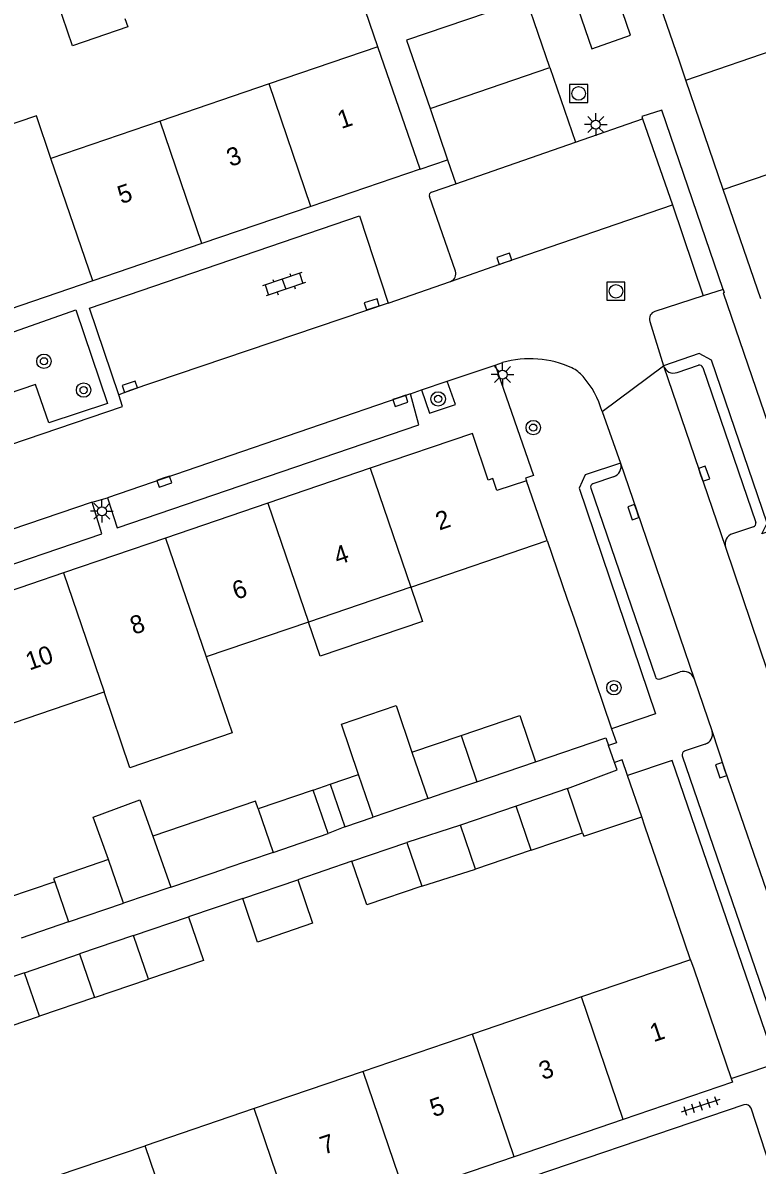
# Model space of a CAD drawing. Extents: x 132994 to 136000, y 393499 to 395512.
# Drawn here: x 134455.2 to 134495.8, y 394732.3 to 394795.5 of the extents above; entities that cross this region are included whole.
import ezdxf

# ---------------------------------------------------------------- set-up
doc = ezdxf.new("R2010")
doc.units = 0
for name, color, linetype in [('gg-afsc-erfafscheiding', 7, 'Continuous'), ('gg-afsc-hekwerk', 7, 'Continuous'), ('gg-afsc-muur', 7, 'Continuous'), ('gg-anno-huisnummerreeks BGT', 7, 'Continuous'), ('gg-bbg-bijgebouw', 7, 'Continuous'), ('gg-bbg-gedigitaliseerde bebouwing', 7, 'Continuous'), ('gg-bbg-gedigitaliseerde bijgebouw', 7, 'Continuous'), ('gg-bbg-hoofdgebouw', 7, 'Continuous'), ('gg-bbg-luifel en loopbrug', 7, 'Continuous'), ('gg-bbg-tussenscheiding', 7, 'Continuous'), ('gg-knt-verharding', 7, 'Continuous'), ('gg-knt-verharding nz', 7, 'Continuous'), ('gt-grn-groengrens', 7, 'Continuous'), ('gt-grn-weggrens', 7, 'Continuous'), ('gt-symb-boom', 7, 'Continuous'), ('gt-symb-klinker verharding', 7, 'Continuous'), ('gt-symb-kolk', 7, 'Continuous'), ('gt-symb-lichtmast', 7, 'Continuous'), ('gt-symb-rioolschacht', 7, 'Continuous'), ('gt-symb-tegel verharding', 7, 'Continuous')]:
    doc.layers.add(name, color=color, linetype=linetype)

# ---------------------------------------------------------------- blocks, each defined once
blk = doc.blocks.new('gt0-KOLK')
at = {"layer": 'gt-symb-kolk'}
blk.add_lwpolyline([(0, 0), (0.375, 0), (0.375, 0.4), (-0.375, 0.4), (-0.375, 0), (0, 0)], dxfattribs=at)
blk = doc.blocks.new('gt0-LMAST')
at = {"layer": 'gt-symb-lichtmast'}
for p, q in [((-0.182, 0.173), (-0.447, 0.438)), ((-0.005, 0.246), (-0.005, 0.621)), ((0.172, 0.173), (0.437, 0.438)), ((-0.255, -0.004), (-0.63, -0.004)), ((-0.182, -0.181), (-0.447, -0.446)), ((-0.005, -0.254), (-0.005, -0.629)), ((0.437, -0.446), (0.172, -0.181)), ((0.245, -0.004), (0.62, -0.004))]:
    blk.add_line(p, q, dxfattribs=at)
blk.add_circle((-0.005, -0.004), 0.25, dxfattribs=at)
blk = doc.blocks.new('gt0-RS')
at = {"layer": 'gt-symb-rioolschacht'}
blk.add_lwpolyline([(-0.5, -0.5), (0.5, -0.5), (0.5, 0.5), (-0.5, 0.5)], close=True, dxfattribs=at)
blk.add_circle((0, 0), 0.375, dxfattribs=at)
blk = doc.blocks.new('gt0-KL1')
at = {"layer": 'gt-symb-klinker verharding'}
for p, q in [((-1.15, 0.3), (1.15, 0.3)), ((-1, -0.3), (-1, 0.3)), ((-0.5, 0.3), (-0.5, 0.45)), ((0, -0.3), (0, 0.3)), ((0.5, 0.3), (0.5, 0.45)), ((1, -0.3), (1, 0.3)), ((-1.15, -0.3), (1.15, -0.3)), ((-0.5, -0.45), (-0.5, -0.3)), ((0.5, -0.45), (0.5, -0.3))]:
    blk.add_line(p, q, dxfattribs=at)
blk = doc.blocks.new('gt0-BOOM')
at = {"layer": 'gt-symb-boom'}
for radius in [0.4, 0.2]:
    blk.add_circle((0, 0), radius, dxfattribs=at)
blk = doc.blocks.new('gt0-TEG1')
at = {"layer": 'gt-symb-tegel verharding'}
for p, q in [((-1.125, 0), (1.125, 0)), ((-0.9, -0.25), (-0.9, 0.25)), ((-0.45, -0.25), (-0.45, 0.25)), ((0, -0.25), (0, 0.25)), ((0.45, -0.25), (0.45, 0.25)), ((0.9, -0.25), (0.9, 0.25))]:
    blk.add_line(p, q, dxfattribs=at)

msp = doc.modelspace()

# ---------------------------------------------------------------- linework, layer by layer
at = {"layer": 'gg-afsc-erfafscheiding'}
for p, q in [((134473.435, 394749.089), (134470.444, 394748.07)), ((134467.401, 394747.034), (134464.41, 394746.015))]:
    msp.add_line(p, q, dxfattribs=at)
at = {"layer": 'gg-afsc-hekwerk'}
msp.add_line((134487.964, 394754.557), (134487.636, 394755.491), dxfattribs=at)
at = {"layer": 'gg-afsc-muur'}
for p, q in [((134484.24, 394766.83), (134485.331, 394763.641)), ((134485.331, 394763.641), (134485.722, 394762.496)), ((134485.722, 394762.496), (134486.925, 394758.979)), ((134486.925, 394758.979), (134487.316, 394757.834)), ((134487.316, 394757.834), (134487.8, 394756.42)), ((134487.8, 394756.42), (134488.066, 394755.642)), ((134488.066, 394755.642), (134487.636, 394755.491)), ((134489.642, 394751.032), (134489.464, 394751.552)), ((134490.504, 394748.511), (134489.642, 394751.032)), ((134490.889, 394747.386), (134490.504, 394748.511)), ((134492.17, 394743.64), (134490.889, 394747.386))]:
    msp.add_line(p, q, dxfattribs=at)
for points in [[(134474.88, 394794.15), (134473.069, 394799.426), (134472.965, 394799.39), (134472.06, 394802.036)], [(134483.595, 394754.591), (134487.487, 394755.915), (134487.636, 394755.491)]]:
    msp.add_lwpolyline(points, dxfattribs=at)
at = {"layer": 'gg-bbg-bijgebouw'}
for p, q in [((134485.37, 394753.105), (134482.529, 394752.134)), ((134477.631, 394752.562), (134474.608, 394751.533)), ((134482.529, 394752.134), (134479.44, 394751.078))]:
    msp.add_line(p, q, dxfattribs=at)
at = {"layer": 'gg-bbg-gedigitaliseerde bebouwing'}
for p, q in [((134474.88, 394794.15), (134468.863, 394792.093)), ((134468.863, 394792.093), (134462.832, 394790.031)), ((134462.832, 394790.031), (134456.8, 394787.968)), ((134476.693, 394764.253), (134484.24, 394766.83)), ((134476.693, 394764.253), (134471.04, 394762.321)), ((134471.04, 394762.321), (134465.388, 394760.389)), ((134454.08, 394756.532), (134459.733, 394758.462)), ((134492.17, 394743.64), (134486.134, 394741.582)), ((134486.134, 394741.582), (134480.101, 394739.524)), ((134480.101, 394739.524), (134474.067, 394737.467)), ((134474.067, 394737.467), (134468.034, 394735.409)), ((134468.034, 394735.409), (134462.001, 394733.352)), ((134455.968, 394731.295), (134462.001, 394733.352))]:
    msp.add_line(p, q, dxfattribs=at)
for points in [[(134456.8, 394787.968), (134455.992, 394790.334), (134449.96, 394788.272), (134450.769, 394785.906)], [(134465.388, 394760.389), (134466.82, 394756.196), (134461.167, 394754.265), (134459.733, 394758.462)]]:
    msp.add_lwpolyline(points, dxfattribs=at)
at = {"layer": 'gg-bbg-gedigitaliseerde bijgebouw'}
for p, q in [((134476.761, 394755.118), (134477.631, 394752.562)), ((134472.246, 394753.353), (134473.807, 394753.886)), ((134474.608, 394751.533), (134473.807, 394753.886)), ((134471.3, 394753.03), (134468.256, 394751.994)), ((134472.122, 394750.617), (134471.3, 394753.03)), ((134472.246, 394753.353), (134473.05, 394751.001)), ((134486.2, 394750.667), (134485.37, 394753.105)), ((134468.256, 394751.994), (134469.08, 394749.581)), ((134473.05, 394751.001), (134474.608, 394751.533)), ((134480.269, 394748.643), (134479.44, 394751.078)), ((134469.08, 394749.581), (134472.122, 394750.617)), ((134483.361, 394749.7), (134486.2, 394750.667)), ((134473.435, 394749.089), (134476.479, 394750.125)), ((134476.479, 394750.125), (134477.301, 394747.712)), ((134483.361, 394749.7), (134480.269, 394748.643)), ((134460.812, 394746.766), (134459.99, 394749.179)), ((134457.011, 394747.953), (134457.771, 394745.73)), ((134467.401, 394747.034), (134470.444, 394748.07)), ((134457.771, 394745.73), (134460.812, 394746.766)), ((134461.367, 394744.979), (134464.41, 394746.015)), ((134462.191, 394742.567), (134461.367, 394744.979)), ((134455.333, 394742.924), (134458.377, 394743.961)), ((134458.377, 394743.961), (134459.198, 394741.548)), ((134456.157, 394740.512), (134455.333, 394742.924)), ((134459.198, 394741.548), (134456.157, 394740.512))]:
    msp.add_line(p, q, dxfattribs=at)
for points in [[(134460.888, 394795.718), (134461.05, 394795.245), (134457.99, 394794.199), (134457.16, 394796.628)], [(134473.807, 394753.886), (134472.858, 394756.674), (134475.881, 394757.703), (134476.761, 394755.118)], [(134459.99, 394749.179), (134456.946, 394748.142), (134457.011, 394747.953)], [(134477.301, 394747.712), (134474.26, 394746.676), (134473.435, 394749.089)], [(134470.444, 394748.07), (134471.266, 394745.657), (134468.225, 394744.621), (134467.401, 394747.034)], [(134464.41, 394746.015), (134465.232, 394743.602), (134462.191, 394742.567)]]:
    msp.add_lwpolyline(points, dxfattribs=at)
at = {"layer": 'gg-bbg-hoofdgebouw'}
for p, q in [((134491.546, 394793.343), (134489.833, 394798.349)), ((134477.21, 394787.38), (134474.88, 394794.15)), ((134491.903, 394792.299), (134491.546, 394793.343)), ((134493.974, 394786.25), (134491.903, 394792.299)), ((134477.21, 394787.38), (134471.178, 394785.319)), ((134496.045, 394780.2), (134493.974, 394786.25)), ((134471.178, 394785.319), (134465.146, 394783.258)), ((134465.146, 394783.258), (134459.114, 394781.197)), ((134459.114, 394781.197), (134453.082, 394779.136)), ((134474.447, 394770.829), (134468.794, 394768.898)), ((134484.24, 394766.83), (134483.09, 394770.14)), ((134468.794, 394768.898), (134463.141, 394766.967)), ((134463.141, 394766.967), (134457.488, 394765.036)), ((134457.488, 394765.036), (134451.835, 394763.105)), ((134492.17, 394743.64), (134492.342, 394743.136)), ((134492.342, 394743.136), (134494.408, 394737.071)), ((134494.408, 394737.071), (134494.48, 394736.86)), ((134494.48, 394736.86), (134488.447, 394734.802)), ((134488.447, 394734.802), (134482.414, 394732.744)), ((134482.414, 394732.744), (134476.381, 394730.686))]:
    msp.add_line(p, q, dxfattribs=at)
msp.add_lwpolyline([(134483.09, 394770.14), (134481.46, 394769.59), (134481.24, 394770.26), (134480.98, 394770.17), (134480.1, 394772.76), (134474.447, 394770.829)], dxfattribs=at)
at = {"layer": 'gg-bbg-luifel en loopbrug'}
for p, q in [((134476.761, 394755.118), (134479.486, 394756.045)), ((134479.486, 394756.045), (134480.355, 394753.489)), ((134480.355, 394753.489), (134483.595, 394754.591)), ((134485.37, 394753.105), (134488.106, 394754.152)), ((134488.386, 394754.705), (134487.964, 394754.557)), ((134488.106, 394754.152), (134487.964, 394754.557)), ((134488.685, 394753.832), (134488.386, 394754.705)), ((134478.54, 394752.871), (134480.355, 394753.489)), ((134489.464, 394751.552), (134488.685, 394753.832)), ((134471.3, 394753.03), (134472.246, 394753.353)), ((134477.631, 394752.562), (134478.54, 394752.871)), ((134473.05, 394751.001), (134472.122, 394750.617)), ((134479.44, 394751.078), (134476.479, 394750.125)), ((134462.424, 394750.476), (134463.425, 394747.656)), ((134469.08, 394749.581), (134466.466, 394748.691)), ((134463.425, 394747.656), (134466.466, 394748.691)), ((134477.301, 394747.712), (134480.269, 394748.643)), ((134457.011, 394747.953), (134454.399, 394747.064)), ((134463.425, 394747.656), (134460.812, 394746.766)), ((134457.771, 394745.73), (134455.157, 394744.84)), ((134461.367, 394744.979), (134458.377, 394743.961)), ((134455.333, 394742.924), (134452.343, 394741.906)), ((134459.198, 394741.548), (134462.191, 394742.567)), ((134453.164, 394739.493), (134456.157, 394740.512))]:
    msp.add_line(p, q, dxfattribs=at)
for points in [[(134476.693, 394764.253), (134477.339, 394762.36), (134471.686, 394760.429), (134471.04, 394762.321)], [(134479.486, 394756.045), (134482.726, 394757.147), (134483.595, 394754.591)], [(134459.99, 394749.179), (134459.126, 394751.525), (134461.713, 394752.478), (134462.424, 394750.476)], [(134468.256, 394751.994), (134468.111, 394752.419), (134462.424, 394750.476)], [(134486.2, 394750.667), (134486.264, 394750.477), (134489.464, 394751.552)]]:
    msp.add_lwpolyline(points, dxfattribs=at)
at = {"layer": 'gg-bbg-tussenscheiding'}
for p, q in [((134491.903, 394792.299), (134498.562, 394794.587)), ((134471.178, 394785.319), (134468.863, 394792.093)), ((134465.146, 394783.258), (134462.832, 394790.031)), ((134493.974, 394786.25), (134500.633, 394788.538)), ((134459.114, 394781.197), (134456.8, 394787.968)), ((134474.447, 394770.829), (134476.693, 394764.253)), ((134468.794, 394768.898), (134471.04, 394762.321)), ((134463.141, 394766.967), (134465.388, 394760.389)), ((134457.488, 394765.036), (134459.733, 394758.462)), ((134483.361, 394749.7), (134482.529, 394752.134)), ((134488.447, 394734.802), (134486.134, 394741.582)), ((134482.414, 394732.744), (134480.101, 394739.524)), ((134476.381, 394730.686), (134474.067, 394737.467)), ((134470.348, 394728.628), (134468.034, 394735.409)), ((134464.315, 394726.57), (134462.001, 394733.352))]:
    msp.add_line(p, q, dxfattribs=at)
at = {"layer": 'gg-knt-verharding'}
for p, q in [((134484.387, 394792.999), (134485.798, 394788.866)), ((134477.761, 394790.722), (134478.731, 394787.9)), ((134485.798, 394788.866), (134489.51, 394790.16)), ((134479.191, 394786.563), (134485.798, 394788.866)), ((134478.731, 394787.9), (134479.191, 394786.563)), ((134477.846, 394786.108), (134479.191, 394786.563)), ((134479.167, 394781.73), (134477.735, 394785.854)), ((134475.44, 394779.967), (134478.901, 394781.169)), ((134493.971, 394780.717), (134492.868, 394780.364)), ((134492.868, 394780.364), (134490.198, 394779.508)), ((134489.907, 394778.953), (134490.665, 394776.501)), ((134478.716, 394775.653), (134481.364, 394776.541)), ((134481.364, 394776.541), (134481.772, 394776.678)), ((134491.427, 394776.127), (134492.604, 394776.528)), ((134492.849, 394776.396), (134495.769, 394767.821)), ((134477.29, 394775.162), (134478.716, 394775.653)), ((134476.676, 394774.951), (134477.29, 394775.162)), ((134476.676, 394774.951), (134459.927, 394769.201)), ((134487.271, 394773.968), (134488.298, 394771.117)), ((134487.904, 394770.358), (134486.758, 394769.962)), ((134486.644, 394769.736), (134490.22, 394759.282)), ((134459.082, 394768.946), (134459.927, 394769.201)), ((134495.643, 394767.594), (134494.478, 394767.202)), ((134494.103, 394766.457), (134496.426, 394759.594)), ((134490.451, 394759.171), (134491.59, 394759.561)), ((134492.359, 394759.188), (134493.356, 394756.27)), ((134492.981, 394755.567), (134491.822, 394755.178)), ((134491.711, 394754.929), (134497.228, 394738.806)), ((134496.84, 394731.348), (134495.51, 394735.424))]:
    msp.add_line(p, q, dxfattribs=at)
for points in [[(134486.701, 394794.041), (134488.841, 394794.782), (134486.019, 394803.039), (134483.874, 394802.292), (134486.701, 394794.041)], [(134484.387, 394792.999), (134483.094, 394796.788), (134476.461, 394794.504), (134477.761, 394790.722)], [(134460.548, 394774.891), (134458.929, 394779.68), (134473.852, 394784.786), (134475.44, 394779.967)], [(134493.971, 394780.717), (134494.024, 394780.561), (134493.972, 394780.543), (134498.281, 394767.932), (134496.109, 394767.193), (134496.406, 394767.788), (134493.327, 394776.818), (134492.64, 394777.175), (134490.665, 394776.501)], [(134459.924, 394774.408), (134456.688, 394773.34), (134455.953, 394775.463), (134451.987, 394774.114), (134451.008, 394777.067), (134458.179, 394779.59), (134459.924, 394774.408)], [(134481.364, 394776.541), (134483.487, 394770.432), (134483.042, 394770.278), (134483.09, 394770.14)], [(134477.29, 394775.162), (134477.734, 394773.871), (134479.162, 394774.357), (134478.716, 394775.653)], [(134444.562, 394769.47), (134444.809, 394768.817), (134460.754, 394774.24), (134460.548, 394774.891)], [(134459.927, 394769.201), (134460.451, 394767.526), (134477.141, 394773.239), (134476.676, 394774.951)], [(134488.298, 394771.117), (134486.331, 394770.457), (134486.007, 394769.722), (134490.235, 394757.249), (134487.8, 394756.42)], [(134442.306, 394763.199), (134442.954, 394761.526), (134459.619, 394767.21), (134459.082, 394768.946)], [(134494.408, 394737.071), (134497.333, 394738.057), (134496.732, 394738.376), (134491.142, 394754.672), (134488.685, 394753.832)], [(134482.225, 394725.815), (134480.595, 394730.695), (134495.128, 394735.624)]]:
    msp.add_lwpolyline(points, dxfattribs=at)
for centre, radius, start, end in [((134477.916, 394785.926), 0.195, 111.09249, 201.69609), ((134478.745, 394781.586), 0.446, 290.4716, 18.79216), ((134490.338, 394779.081), 0.449, 108.13262, 196.52914), ((134483.282, 394771.269), 5.616, 65.54307, 105.60011), ((134484.802, 394774.712), 1.853, 40.08129, 64.25939), ((134491.23, 394776.69), 0.596, 199.67691, 289.26737), ((134492.65, 394776.32), 0.213, 20.95987, 102.41073), ((134482.653, 394772.716), 4.784, 15.16874, 41.79904), ((134487.721, 394770.935), 0.605, 287.60724, 17.52474), ((134486.839, 394769.779), 0.2, 113.95023, 192.51475), ((134495.577, 394767.779), 0.196, 289.52427, 12.40939), ((134494.656, 394766.646), 0.584, 107.73016, 198.83252), ((134490.388, 394759.336), 0.176, 197.71286, 290.95676), ((134491.788, 394758.99), 0.605, 19.14325, 109.10575), ((134492.796, 394756.117), 0.581, 288.61979, 15.22677), ((134491.902, 394754.993), 0.201, 113.35944, 198.58755), ((134495.2, 394735.297), 0.334, 22.22991, 102.50056)]:
    msp.add_arc(centre, radius, start, end, dxfattribs=at)
at = {"layer": 'gg-knt-verharding nz'}
for p, q in [((134489.51, 394790.16), (134491.166, 394785.401)), ((134491.166, 394785.401), (134492.868, 394780.364)), ((134490.669, 394776.489), (134494.103, 394766.457))]:
    msp.add_line(p, q, dxfattribs=at)
for points in [[(134493.971, 394780.717), (134490.58, 394790.645), (134489.47, 394790.284), (134489.51, 394790.16)], [(134478.901, 394781.169), (134481.93, 394782.228), (134491.166, 394785.401)], [(134475.44, 394779.967), (134461.223, 394775.15), (134460.548, 394774.891)], [(134488.298, 394771.117), (134489.189, 394768.467), (134492.359, 394759.188)], [(134459.082, 394768.946), (134447.412, 394764.985), (134442.306, 394763.199)], [(134493.356, 394756.27), (134494.051, 394754.189), (134499.385, 394738.696)]]:
    msp.add_lwpolyline(points, dxfattribs=at)
at = {"layer": 'gt-grn-groengrens'}
msp.add_line((134477.761, 394790.722), (134484.387, 394792.999), dxfattribs=at)
at = {"layer": 'gt-grn-weggrens'}
for p, q in [((134477.21, 394787.38), (134478.731, 394787.9)), ((134487.271, 394773.968), (134490.669, 394776.489))]:
    msp.add_line(p, q, dxfattribs=at)

# ---------------------------------------------------------------- block references
at = {"layer": 'gt-symb-boom'}
for p in [(134456.413, 394776.745), (134458.606, 394775.155), (134478.208, 394774.665), (134483.468, 394773.077), (134487.933, 394758.691)]:
    msp.add_blockref('gt0-BOOM', p, dxfattribs=at)
at = {"layer": 'gt-symb-klinker verharding', "rotation": -161.32941658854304}
msp.add_blockref('gt0-KL1', (134469.687, 394781.014), dxfattribs=at)
at = {"layer": 'gt-symb-kolk'}
for p, rotation in [((134481.93, 394782.228), 18.960630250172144), ((134474.597, 394779.704), 17.33010869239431), ((134461.223, 394775.15), 18.724868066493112), ((134476.057, 394774.749), -161.94544753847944), ((134492.725, 394770.465), -71.02148363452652), ((134463.002, 394770.278), -161.14816421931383), ((134489.189, 394768.467), 108.57785622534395), ((134494.051, 394754.189), 108.47577958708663)]:
    msp.add_blockref('gt0-KOLK', p, dxfattribs=dict(at, rotation=rotation))
at = {"layer": 'gt-symb-lichtmast'}
for p in [(134486.931, 394789.845), (134481.773, 394776.015), (134459.624, 394768.453)]:
    msp.add_blockref('gt0-LMAST', p, dxfattribs=at)
at = {"layer": 'gt-symb-rioolschacht'}
for p in [(134485.979, 394791.564), (134488.041, 394780.621)]:
    msp.add_blockref('gt0-RS', p, dxfattribs=at)
at = {"layer": 'gt-symb-tegel verharding', "rotation": -161.76430853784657}
msp.add_blockref('gt0-TEG1', (134492.723, 394735.564), dxfattribs=at)

# ---------------------------------------------------------------- texts
at = {"layer": 'gg-anno-huisnummerreeks BGT'}
for s, p in [('1', (134472.852, 394789.589)), ('3', (134466.718, 394787.494)), ('5', (134460.686, 394785.433)), ('2', (134478.274, 394767.381)), ('4', (134472.652, 394765.46)), ('6', (134467.034, 394763.541)), ('8', (134461.381, 394761.61)), ('10', (134455.606, 394759.637)), ('1', (134490.123, 394739.071)), ('3', (134483.989, 394736.979)), ('5', (134477.956, 394734.921)), ('7', (134471.884, 394732.85))]:
    msp.add_text(s, height=1, rotation=18.9, dxfattribs=at).set_placement(p)

doc.saveas('drawing.dxf')
